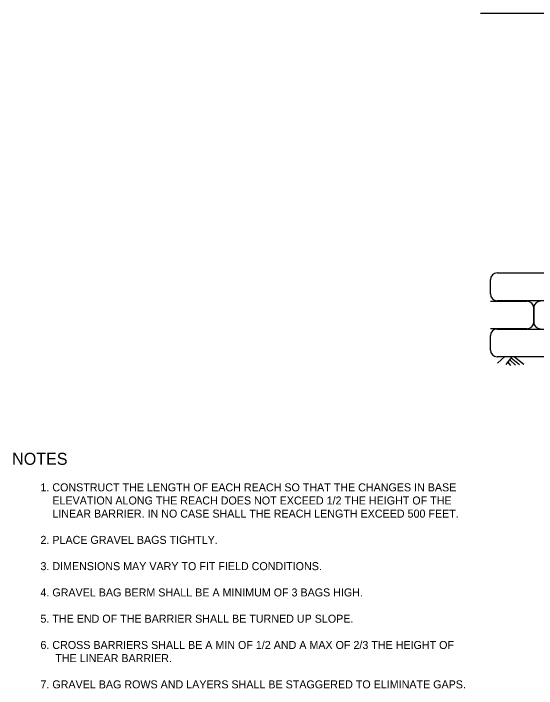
# Model space of a CAD drawing. Extents: x 6707406 to 6714471, y 1868570 to 1872341.
# Drawn here: x 6711983 to 6712375, y 1869509 to 1870015 of the extents above; entities that cross this region are included whole.
import ezdxf

# ---------------------------------------------------------------- set-up
doc = ezdxf.new("R2010")
doc.units = 0
for name, color, linetype in [('57 Undefined', 7, 'Continuous'), ('59 Soundwall Ann', 7, 'Continuous'), ('G-SYMB', 7, 'Continuous')]:
    doc.layers.add(name, color=color, linetype=linetype)

msp = doc.modelspace()

# ---------------------------------------------------------------- linework, layer by layer
at = {"layer": '59 Soundwall Ann'}
for p, q in [((6712351.66, 1869757.63), (6712346.18, 1869752.75)), ((6712356.85, 1869757.59), (6712352.34, 1869751.84)), ((6712355.28, 1869755.14), (6712359.5, 1869751.3)), ((6712356.41, 1869756.73), (6712362.6, 1869751.63)), ((6712358.96, 1869757.57), (6712365.89, 1869751.87)), ((6712353.78, 1869753.49), (6712355.76, 1869751.06))]:
    msp.add_line(p, q, dxfattribs=at)
at = {"layer": 'G-SYMB'}
for p, q in [((6713032, 1870014.67), (6712333.41, 1870014.67)), ((6712345.85, 1869820.27), (6712400.04, 1869820.27)), ((6712340.85, 1869804.54), (6712340.85, 1869815.27)), ((6712400.04, 1869799.54), (6712345.85, 1869799.54)), ((6712340.85, 1869799.17), (6712368.26, 1869799.17)), ((6712373.26, 1869794.17), (6712373.26, 1869783.43)), ((6712373.26, 1869783.43), (6712373.26, 1869794.17)), ((6712373.26, 1869783.43), (6712373.26, 1869794.17)), ((6712368.26, 1869778.43), (6712340.85, 1869778.43)), ((6712345.85, 1869778.31), (6712400.04, 1869778.31)), ((6712340.85, 1869762.57), (6712340.85, 1869773.31)), ((6712400.04, 1869757.57), (6712345.85, 1869757.57))]:
    msp.add_line(p, q, dxfattribs=at)
for centre, start, end in [((6712345.85, 1869815.27), 90, 180), ((6712345.85, 1869804.54), 180, 270), ((6712368.26, 1869794.17), 0, 90), ((6712378.26, 1869794.17), 90, 180), ((6712368.26, 1869783.43), 270, 0), ((6712378.26, 1869783.43), 180, 270), ((6712345.85, 1869773.31), 90, 180), ((6712345.85, 1869762.57), 180, 270)]:
    msp.add_arc(centre, 5, start, end, dxfattribs=at)

# ---------------------------------------------------------------- texts
at = {"layer": '57 Undefined'}
for s, height, p in [('NOTES', 9, (6711982.48, 1869676.57)), ('1. CONSTRUCT THE LENGTH OF EACH REACH SO THAT THE CHANGES IN BASE', 6, (6712003.66, 1869656.69)), ('    ELEVATION ALONG THE REACH DOES NOT EXCEED 1/2 THE HEIGHT OF THE', 6, (6712003.66, 1869646.85)), ('    LINEAR BARRIER. IN NO CASE SHALL THE REACH LENGTH EXCEED 500 FEET.', 6, (6712003.66, 1869637.01)), ('2. PLACE GRAVEL BAGS TIGHTLY.', 6, (6712003.66, 1869617.33)), ('3. DIMENSIONS MAY VARY TO FIT FIELD CONDITIONS.', 6, (6712003.66, 1869597.65)), ('4. GRAVEL BAG BERM SHALL BE A MINIMUM OF 3 BAGS HIGH.', 6, (6712003.66, 1869577.97)), ('5. THE END OF THE BARRIER SHALL BE TURNED UP SLOPE.', 6, (6712003.66, 1869558.29)), ('6. CROSS BARRIERS SHALL BE A MIN OF 1/2 AND A MAX OF 2/3 THE HEIGHT OF', 6, (6712003.66, 1869538.61)), ('     THE LINEAR BARRIER.', 6, (6712003.66, 1869528.77)), ('7. GRAVEL BAG ROWS AND LAYERS SHALL BE STAGGERED TO ELIMINATE GAPS.', 6, (6712003.66, 1869509.09))]:
    msp.add_text(s, height=height, dxfattribs=at).set_placement(p)

doc.saveas('drawing.dxf')
